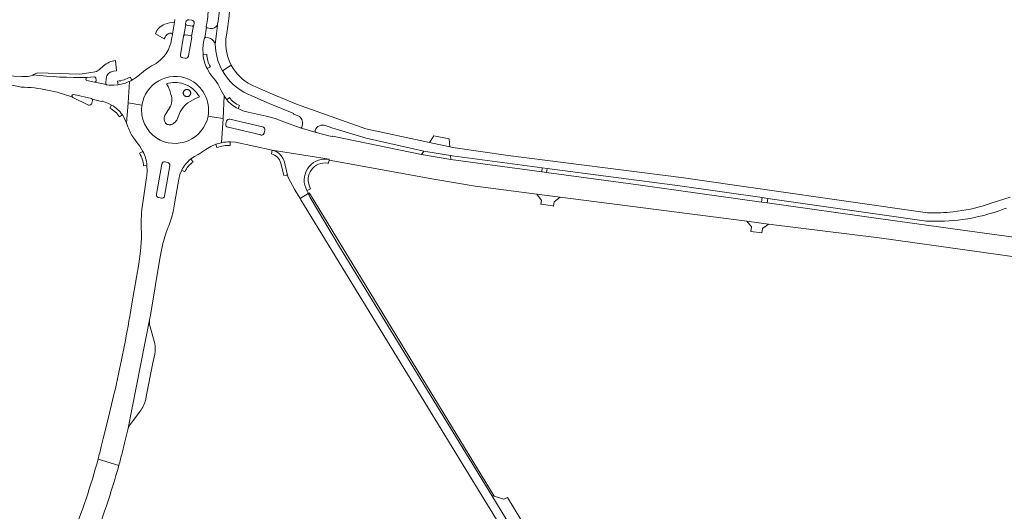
# Model space of a CAD drawing. Header units: metres. Extents: x 166325 to 190320, y 381923 to 404576.
# Tile 946 of 1056: x 181872 to 182225, y 383889 to 384066. Entities that reach past the tile are written whole.
import ezdxf

# ---------------------------------------------------------------- set-up
doc = ezdxf.new("R2010")
doc.units = ezdxf.units.M
for name, color, linetype, lineweight in [('B-WE-VH-VERHARDING_ASFALT-GV', 8, 'Continuous', 18), ('B-WE-VH-VERHARDING_BETON-GV', 8, 'Continuous', 18), ('B-WE-VH-VERHARDING_BETONSTRAATSTEEN-GV', 8, 'Continuous', 18), ('B-WE-VH-VERHARDING_GESLOTEN-GV', 8, 'Continuous', 18), ('B-WE-VH-VERHARDING_HALFVERHARDING-GV', 8, 'Continuous', 18)]:
    doc.layers.add(name, color=color, linetype=linetype, lineweight=lineweight)

msp = doc.modelspace()

# ---------------------------------------------------------------- linework, layer by layer
at = {"layer": 'B-WE-VH-VERHARDING_ASFALT-GV'}
for points in [[(181946.513, 384063.476, 0.0389755), (181947.46, 384078.229)], [(181946.513, 384063.476, 0.0389755), (181947.46, 384078.229)], [(181938.993, 384064.359, 0.0264716), (181939.646, 384070.897)], [(181938.993, 384064.359, 0.0264716), (181939.646, 384070.897)], [(181943.739, 384072.158, -0.0263027), (181942.856, 384064.213)], [(181943.739, 384072.158, -0.0263027), (181942.856, 384064.213)], [(181931.416, 384064.071, -0.1477371), (181931.376, 384064.368)], [(181931.416, 384064.071, -0.1477371), (181931.376, 384064.368)], [(181931.48, 384064.956, -0.3692098), (181932.499, 384065.7)], [(181931.48, 384064.956, -0.3692098), (181932.499, 384065.7)], [(181933.614, 384065.56, -0.412306), (181934.458, 384064.454)], [(181933.614, 384065.56, -0.412306), (181934.458, 384064.454)], [(181934.365, 384063.852, -0.1683761), (181934.176, 384063.584)], [(181934.365, 384063.852, -0.1683761), (181934.176, 384063.584)], [(181938.863, 384063.105, -0.1389716), (181938.821, 384063.393)], [(181938.863, 384063.105, -0.1389716), (181938.821, 384063.393)], [(181926.647, 384060.601, -0.1167814), (181926.668, 384060.353)], [(181926.647, 384060.601, -0.1167814), (181926.668, 384060.353)], [(181930.643, 384059.944, -0.1265916), (181930.762, 384060.157)], [(181930.643, 384059.944, -0.1265916), (181930.762, 384060.157)], [(181933.519, 384059.813, -0.1797161), (181933.584, 384059.452)], [(181933.519, 384059.813, -0.1797161), (181933.584, 384059.452)], [(181938.048, 384058.922, -0.1922907), (181938.267, 384059.263)], [(181938.048, 384058.922, -0.1922907), (181938.267, 384059.263)], [(181947.785, 384049.419, -0.1469918), (181945.863, 384058.944)], [(181947.785, 384049.419, -0.1469918), (181945.863, 384058.944)], [(181925.374, 384055.394, -0.1003456), (181922.311, 384051.241)], [(181925.374, 384055.394, -0.1003456), (181922.311, 384051.241)], [(181942.032, 384057.001, 0.1276543), (181944.612, 384047.382)], [(181942.032, 384057.001, 0.1276543), (181944.612, 384047.382)], [(181930.361, 384052.035, -0.409385), (181929.533, 384053.188)], [(181930.361, 384052.035, -0.409385), (181929.533, 384053.188)], [(181932.379, 384052.711, -0.3865728), (181931.289, 384051.9)], [(181932.379, 384052.711, -0.3865728), (181931.289, 384051.9)], [(181939.08, 384048.285, -0.0872525), (181937.64, 384053.234)], [(181939.08, 384048.285, -0.0872525), (181937.64, 384053.234)], [(181954.996, 384042.348, -0.1532002), (181947.785, 384049.419)], [(181954.996, 384042.348, -0.1532002), (181947.785, 384049.419)], [(181895.997, 384044.968, -0.0272068), (181876.626, 384045.943)], [(181895.997, 384044.968, -0.0272068), (181876.626, 384045.943)], [(181895.999, 384043.918, -0.8019056), (181895.997, 384044.968)], [(181895.999, 384043.918, -0.8019056), (181895.997, 384044.968)], [(181915.741, 384035.106, -0.4880673), (181932.405, 384044.473)], [(181915.741, 384035.106, -0.4880673), (181932.405, 384044.473)], [(181944.612, 384047.382, 0.1588905), (181953.686, 384039.098)], [(181944.612, 384047.382, 0.1588905), (181953.686, 384039.098)], [(181872.431, 384041.612, -0.0856752), (181890.933, 384037.863)], [(181872.431, 384041.612, -0.0856752), (181890.933, 384037.863)], [(181898.961, 384043.363, -0.1273221), (181898.678, 384043.343)], [(181898.961, 384043.363, -0.1273221), (181898.678, 384043.343)], [(181903.219, 384042.358, -0.1596444), (181902.937, 384042.483)], [(181903.219, 384042.358, -0.1596444), (181902.937, 384042.483)], [(181911.309, 384043.649, -0.0753188), (181907.154, 384042.412)], [(181911.309, 384043.649, -0.0753188), (181907.154, 384042.412)], [(181912.104, 384044.054, -0.0135293), (181911.309, 384043.649)], [(181912.104, 384044.054, -0.0135293), (181911.309, 384043.649)], [(181932.405, 384044.473, -0.3394254), (181939.455, 384031.205)], [(181932.405, 384044.473, -0.3394254), (181939.455, 384031.205)], [(181890.933, 384037.863, -0.9004786), (181891.214, 384038.888)], [(181890.933, 384037.863, -0.9004786), (181891.214, 384038.888)], [(181897.579, 384037.469, -0.2020745), (181897.92, 384037.216)], [(181897.579, 384037.469, -0.2020745), (181897.92, 384037.216)], [(181901.267, 384036.414, -0.2226714), (181901.738, 384036.485)], [(181901.267, 384036.414, -0.2226714), (181901.738, 384036.485)], [(181904.849, 384035.155, -0.1058625), (181908.699, 384031.628)], [(181904.849, 384035.155, -0.1058625), (181908.699, 384031.628)], [(181921.015, 384023.261, -0.2922608), (181915.741, 384035.106)], [(181921.015, 384023.261, -0.2922608), (181915.741, 384035.106)], [(181950.194, 384033.851, -0.0999137), (181946.156, 384037.028)], [(181950.194, 384033.851, -0.0999137), (181946.156, 384037.028)], [(181939.455, 384031.205, -0.5287355), (181921.015, 384023.261)], [(181939.455, 384031.205, -0.5287355), (181921.015, 384023.261)], [(181971.805, 384031.305, -0.3386951), (181973.282, 384028.014)], [(181971.805, 384031.305, -0.3386951), (181973.282, 384028.014)], [(181910.691, 384027.361, 0.0694938), (181912.783, 384023.241)], [(181910.691, 384027.361, 0.0694938), (181912.783, 384023.241)], [(181946.553, 384027.191, -0.3840892), (181945.855, 384028.286)], [(181946.553, 384027.191, -0.3840892), (181945.855, 384028.286)], [(181946.094, 384029.356, -0.4149618), (181947.307, 384030.108)], [(181946.094, 384029.356, -0.4149618), (181947.307, 384030.108)], [(181959.016, 384027.336, -0.3906076), (181959.779, 384026.12)], [(181959.016, 384027.336, -0.3906076), (181959.779, 384026.12)], [(181973.068, 384027.262, -0.3929974), (181972.479, 384026.952)], [(181973.068, 384027.262, -0.3929974), (181972.479, 384026.952)], [(181977.896, 384026.048, -0.4338517), (181981.588, 384027.754)], [(181977.896, 384026.048, -0.4338517), (181981.588, 384027.754)], [(181959.52, 384025.072, -0.3953428), (181958.377, 384024.386)], [(181959.52, 384025.072, -0.3953428), (181958.377, 384024.386)], [(181978.216, 384025.283, -0.3866864), (181977.845, 384025.89)], [(181978.216, 384025.283, -0.3866864), (181977.845, 384025.89)], [(181942.265, 384021.066, -0.0341711), (181944.261, 384021.63)], [(181942.265, 384021.066, -0.0341711), (181944.261, 384021.63)], [(181944.261, 384021.63, -0.0510483), (181947.355, 384021.954)], [(181944.261, 384021.63, -0.0510483), (181947.355, 384021.954)], [(181916.084, 384018.505, -0.0854751), (181917.54, 384013.566)], [(181916.084, 384018.505, -0.0854751), (181917.54, 384013.566)], [(181962.421, 384018.98, -0.2629278), (181966.722, 384015.119)], [(181962.421, 384018.98, -0.2629278), (181966.722, 384015.119)], [(181922.857, 384013.961, -0.4262715), (181924.019, 384014.734)], [(181922.857, 384013.961, -0.4262715), (181924.019, 384014.734)], [(181924.891, 384014.538, -0.4013958), (181925.697, 384013.363)], [(181924.891, 384014.538, -0.4013958), (181925.697, 384013.363)], [(181929.988, 384011.761, -0.1091287), (181933.217, 384015.781)], [(181929.988, 384011.761, -0.1091287), (181933.217, 384015.781)], [(181974.921, 384004.439, -0.6073521), (181982.112, 384015.755)], [(181974.921, 384004.439, -0.6073521), (181982.112, 384015.755)], [(181921.639, 384001.938, -0.35918), (181920.949, 384002.974)], [(181921.639, 384001.938, -0.35918), (181920.949, 384002.974)], [(181923.864, 384002.478, -0.4152167), (181922.691, 384001.681)], [(181923.864, 384002.478, -0.4152167), (181922.691, 384001.681)], [(181915.662, 383997.619, 0.0170836), (181915.484, 383992.817)], [(181915.662, 383997.619, 0.0170836), (181915.484, 383992.817)], [(181925.369, 383991.753, 0.0382149), (181927.057, 383997.566)], [(181925.369, 383991.753, 0.0382149), (181927.057, 383997.566)], [(182206.67, 383996.796, -0.0354146), (182197.554, 383996.491)], [(182206.67, 383996.796, -0.0354146), (182197.554, 383996.491)], [(182210.095, 383994.074, 0.0561245), (182225.065, 383997.874)], [(182210.095, 383994.074, 0.0561245), (182225.065, 383997.874)], [(182225.065, 383997.874, 0.0025484), (182225.88, 383998.188)], [(182225.065, 383997.874, 0.0025484), (182225.88, 383998.188)], [(182197.13, 383993.521, 0.0471103), (182210.095, 383994.074)], [(182197.13, 383993.521, 0.0471103), (182210.095, 383994.074)], [(181922.703, 383983.038, -0.0369461), (181924.446, 383989.349)], [(181922.703, 383983.038, -0.0369461), (181924.446, 383989.349)], [(181911.359, 383959.286, -0.0129243), (181905.803, 383931.738)], [(181911.359, 383959.286, -0.0129243), (181905.803, 383931.738)], [(181920.296, 383945.741, 0.0846486), (181920.353, 383949.533)], [(181915.066, 383925.269, 0.1007647), (181917.082, 383929.496)], [(181910.65, 383918.602, -0.0720622), (181911.46, 383920.493)], [(181901.153, 383912.588, -0.0046776), (181899.98, 383908.07)], [(181901.153, 383912.588, -0.0046776), (181899.98, 383908.07)], [(181899.98, 383908.07, -0.0303186), (181890.536, 383879.961)], [(181907.446, 383905.842, 0.0045203), (181908.618, 383910.249)], [(181907.446, 383905.842, 0.0045203), (181908.618, 383910.249)], [(181897.618, 383876.977, 0.0296505), (181907.446, 383905.842)]]:
    msp.add_lwpolyline(points, format="xyb", dxfattribs=at)
at = {"layer": 'B-WE-VH-VERHARDING_ASFALT-GV', "flags": 128}
for points in [[(181927.406, 384064.879), (181926.647, 384060.601)], [(181927.406, 384064.879), (181926.647, 384060.601)], [(181927.574, 384065.842), (181927.406, 384064.879)], [(181927.574, 384065.842), (181927.406, 384064.879)], [(181930.762, 384060.157), (181931.416, 384064.071)], [(181930.762, 384060.157), (181931.416, 384064.071)], [(181931.376, 384064.368), (181931.46, 384064.843)], [(181931.376, 384064.368), (181931.46, 384064.843)], [(181931.46, 384064.843), (181931.48, 384064.956)], [(181931.46, 384064.843), (181931.48, 384064.956)], [(181932.499, 384065.7), (181932.593, 384065.688), (181933.591, 384065.563)], [(181932.499, 384065.7), (181932.593, 384065.688), (181933.591, 384065.563)], [(181934.176, 384063.584), (181933.519, 384059.813)], [(181934.176, 384063.584), (181933.519, 384059.813)], [(181933.591, 384065.563), (181933.614, 384065.56)], [(181933.591, 384065.563), (181933.614, 384065.56)], [(181934.383, 384063.971), (181934.365, 384063.852)], [(181934.383, 384063.971), (181934.365, 384063.852)], [(181934.458, 384064.454), (181934.383, 384063.971)], [(181934.458, 384064.454), (181934.383, 384063.971)], [(181938.267, 384059.263), (181938.863, 384063.105)], [(181938.267, 384059.263), (181938.863, 384063.105)], [(181938.821, 384063.393), (181938.993, 384064.359)], [(181938.821, 384063.393), (181938.993, 384064.359)], [(181942.856, 384064.213), (181942.772, 384063.861), (181942.434, 384060.725), (181942.032, 384057.001)], [(181942.856, 384064.213), (181942.772, 384063.861), (181942.434, 384060.725), (181942.032, 384057.001)], [(181946.052, 384060.264), (181946.513, 384063.476)], [(181946.052, 384060.264), (181946.513, 384063.476)], [(181926.663, 384060.325), (181926.491, 384059.35), (181926.091, 384057.327), (181925.374, 384055.394)], [(181926.663, 384060.325), (181926.491, 384059.35), (181926.091, 384057.327), (181925.374, 384055.394)], [(181926.668, 384060.353), (181926.663, 384060.325)], [(181926.668, 384060.353), (181926.663, 384060.325)], [(181929.533, 384053.188), (181930.627, 384059.849)], [(181929.533, 384053.188), (181930.627, 384059.849)], [(181930.627, 384059.849), (181930.643, 384059.944)], [(181930.627, 384059.849), (181930.643, 384059.944)], [(181933.584, 384059.452), (181933.583, 384059.448), (181932.385, 384052.746)], [(181933.584, 384059.452), (181933.583, 384059.448), (181932.385, 384052.746)], [(181937.64, 384053.234), (181937.566, 384055.467), (181937.828, 384057.685), (181938.048, 384058.922)], [(181937.64, 384053.234), (181937.566, 384055.467), (181937.828, 384057.685), (181938.048, 384058.922)], [(181945.863, 384058.944), (181946.052, 384060.264)], [(181945.863, 384058.944), (181946.052, 384060.264)], [(181931.196, 384051.914), (181930.361, 384052.035)], [(181931.196, 384051.914), (181930.361, 384052.035)], [(181931.289, 384051.9), (181931.196, 384051.914)], [(181931.289, 384051.9), (181931.196, 384051.914)], [(181932.385, 384052.746), (181932.379, 384052.711)], [(181932.385, 384052.746), (181932.379, 384052.711)], [(181922.311, 384051.241), (181920.833, 384050.09), (181919.205, 384049.164), (181918.649, 384048.869), (181917.01, 384047.816), (181915.513, 384046.57), (181914.98, 384046.123)], [(181922.311, 384051.241), (181920.833, 384050.09), (181919.205, 384049.164), (181918.649, 384048.869), (181917.01, 384047.816), (181915.513, 384046.57), (181914.98, 384046.123)], [(181943.92, 384040.837), (181942.91, 384042.717), (181941.698, 384044.474), (181941.429, 384044.84), (181940.133, 384046.48), (181939.08, 384048.285)], [(181943.92, 384040.837), (181942.91, 384042.717), (181941.698, 384044.474), (181941.429, 384044.84), (181940.133, 384046.48), (181939.08, 384048.285)], [(181947.785, 384049.419), (181944.612, 384047.382)], [(181944.612, 384047.382), (181947.785, 384049.419)], [(181947.785, 384049.419), (181944.612, 384047.382)], [(181944.612, 384047.382), (181947.785, 384049.419)], [(181876.626, 384045.943), (181876.679, 384045.774), (181874.667, 384045.42), (181872.69, 384045.429), (181866.879, 384045.578), (181866.724, 384042.304), (181867.032, 384042.295), (181869.745, 384042.15), (181872.431, 384041.612)], [(181876.626, 384045.943), (181876.679, 384045.774), (181874.667, 384045.42), (181872.69, 384045.429), (181866.879, 384045.578), (181866.724, 384042.304), (181867.032, 384042.295), (181869.745, 384042.15), (181872.431, 384041.612)], [(181914.98, 384046.123), (181913.605, 384045), (181912.104, 384044.054)], [(181914.98, 384046.123), (181913.605, 384045), (181912.104, 384044.054)], [(181898.659, 384043.347), (181895.999, 384043.918)], [(181898.659, 384043.347), (181895.999, 384043.918)], [(181898.678, 384043.343), (181898.659, 384043.347)], [(181898.678, 384043.343), (181898.659, 384043.347)], [(181902.937, 384042.483), (181898.961, 384043.363)], [(181902.937, 384042.483), (181898.961, 384043.363)], [(181903.278, 384042.355), (181903.219, 384042.358)], [(181903.278, 384042.355), (181903.219, 384042.358)], [(181907.154, 384042.412), (181905.59, 384042.278), (181904.021, 384042.316), (181903.278, 384042.355)], [(181907.154, 384042.412), (181905.59, 384042.278), (181904.021, 384042.316), (181903.278, 384042.355)], [(181911.309, 384043.649), (181910.756, 384035.926), (181915.741, 384035.106)], [(181910.756, 384035.926), (181911.309, 384043.649)], [(181911.309, 384043.649), (181910.756, 384035.926), (181915.741, 384035.106)], [(181910.756, 384035.926), (181911.309, 384043.649)], [(181957.072, 384041.459), (181954.996, 384042.348)], [(181957.072, 384041.459), (181954.996, 384042.348)], [(182197.554, 383996.491), (182109.132, 384009.103), (182047.13, 384017.056), (182027.305, 384019.891), (182026.211, 384020.124), (182018.844, 384021.696), (181996.092, 384026.55), (181971.222, 384035.472), (181962.602, 384039.09), (181957.072, 384041.459)], [(182197.554, 383996.491), (182109.132, 384009.103), (182047.13, 384017.056), (182027.305, 384019.891), (182026.211, 384020.124), (182018.844, 384021.696), (181996.092, 384026.55), (181971.222, 384035.472), (181962.602, 384039.09), (181957.072, 384041.459)], [(181891.214, 384038.888), (181891.271, 384038.875)], [(181891.214, 384038.888), (181891.271, 384038.875)], [(181891.271, 384038.875), (181897.579, 384037.469)], [(181891.271, 384038.875), (181897.579, 384037.469)], [(181939.455, 384031.205), (181941.654, 384030.843), (181944.836, 384030.32), (181945.228, 384038.391), (181945.063, 384038.633), (181944.168, 384040.357), (181943.92, 384040.837)], [(181939.455, 384031.205), (181941.654, 384030.843), (181944.836, 384030.32), (181945.228, 384038.391), (181945.063, 384038.633), (181944.168, 384040.357), (181943.92, 384040.837)], [(181946.156, 384037.028), (181945.228, 384038.391), (181944.836, 384030.32), (181944.261, 384021.63)], [(181946.156, 384037.028), (181945.228, 384038.391), (181944.836, 384030.32), (181944.261, 384021.63)], [(181953.686, 384039.098), (181954.111, 384038.912)], [(181953.686, 384039.098), (181954.111, 384038.912)], [(181954.111, 384038.912), (181961.379, 384035.726), (181970.208, 384032.123), (181970.134, 384031.902), (181971.805, 384031.305)], [(181954.111, 384038.912), (181961.379, 384035.726), (181970.208, 384032.123), (181970.134, 384031.902), (181971.805, 384031.305)], [(181897.92, 384037.216), (181901.267, 384036.414)], [(181897.92, 384037.216), (181901.267, 384036.414)], [(181901.738, 384036.485), (181902.15, 384036.334), (181903.535, 384035.825), (181904.849, 384035.155)], [(181901.738, 384036.485), (181902.15, 384036.334), (181903.535, 384035.825), (181904.849, 384035.155)], [(181908.699, 384031.628), (181909.735, 384029.884), (181910.231, 384028.616), (181910.756, 384035.926)], [(181908.699, 384031.628), (181909.735, 384029.884), (181910.231, 384028.616), (181910.756, 384035.926)], [(181915.741, 384035.106), (181910.756, 384035.926), (181910.231, 384028.616)], [(181915.741, 384035.106), (181910.756, 384035.926), (181910.231, 384028.616)], [(181941.654, 384030.843), (181939.455, 384031.205)], [(181941.654, 384030.843), (181939.455, 384031.205)], [(181944.261, 384021.63), (181944.836, 384030.32), (181941.654, 384030.843)], [(181944.261, 384021.63), (181944.836, 384030.32), (181941.654, 384030.843)], [(182285.463, 383979.928), (182210.078, 383990.281), (182180.81, 383994.301), (182140.011, 384000.044), (182137.95, 384000.334), (182093.708, 384006.561), (182060.905, 384010.954), (182059.186, 384011.185), (182026.525, 384015.559), (182016.03, 384017.384), (181984.108, 384024.024), (181983.983, 384023.853), (181982.81, 384024.124), (181978.216, 384025.283), (181972.479, 384026.952), (181972.462, 384026.957), (181972.429, 384026.969), (181966.653, 384029.121), (181963.494, 384030.283), (181960.243, 384031.153), (181953.818, 384032.644), (181951.961, 384033.113), (181950.194, 384033.851)], [(182285.463, 383979.928), (182210.078, 383990.281), (182180.81, 383994.301), (182140.011, 384000.044), (182137.95, 384000.334), (182093.708, 384006.561), (182060.905, 384010.954), (182059.186, 384011.185), (182026.525, 384015.559), (182016.03, 384017.384), (181984.108, 384024.024), (181983.983, 384023.853), (181982.81, 384024.124), (181978.216, 384025.283), (181972.479, 384026.952), (181972.462, 384026.957), (181972.429, 384026.969), (181966.653, 384029.121), (181963.494, 384030.283), (181960.243, 384031.153), (181953.818, 384032.644), (181951.961, 384033.113), (181950.194, 384033.851)], [(181910.231, 384028.616), (181910.474, 384027.996), (181910.691, 384027.361)], [(181910.231, 384028.616), (181910.474, 384027.996), (181910.691, 384027.361)], [(181945.855, 384028.286), (181945.878, 384028.389), (181946.094, 384029.356)], [(181945.855, 384028.286), (181945.878, 384028.389), (181946.094, 384029.356)], [(181958.377, 384024.386), (181958.335, 384024.396), (181946.624, 384027.174), (181946.553, 384027.191)], [(181958.377, 384024.386), (181958.335, 384024.396), (181946.624, 384027.174), (181946.553, 384027.191)], [(181947.307, 384030.108), (181947.312, 384030.107), (181959.016, 384027.336)], [(181947.307, 384030.108), (181947.312, 384030.107), (181959.016, 384027.336)], [(181973.282, 384028.014), (181973.068, 384027.262)], [(181973.282, 384028.014), (181973.068, 384027.262)], [(181981.588, 384027.754), (181983.817, 384026.914), (181996.107, 384023.268), (182016.86, 384018.568), (182026.402, 384016.985), (182026.985, 384016.888), (182059.338, 384012.63), (182061.057, 384012.404), (182108.708, 384006.133), (182138.189, 384001.928), (182140.25, 384001.634)], [(181981.588, 384027.754), (181983.817, 384026.914), (181996.107, 384023.268), (182016.86, 384018.568), (182026.402, 384016.985), (182026.985, 384016.888), (182059.338, 384012.63), (182061.057, 384012.404), (182108.708, 384006.133), (182138.189, 384001.928), (182140.25, 384001.634)], [(181959.779, 384026.12), (181959.538, 384025.143), (181959.52, 384025.072)], [(181959.779, 384026.12), (181959.538, 384025.143), (181959.52, 384025.072)], [(181972.479, 384026.952), (181978.216, 384025.283)], [(181972.479, 384026.952), (181978.216, 384025.283)], [(181977.845, 384025.89), (181977.896, 384026.048)], [(181977.845, 384025.89), (181977.896, 384026.048)], [(181912.783, 384023.241), (181913.359, 384022.463), (181913.699, 384022.004), (181915.015, 384020.338), (181916.084, 384018.505)], [(181912.783, 384023.241), (181913.359, 384022.463), (181913.699, 384022.004), (181915.015, 384020.338), (181916.084, 384018.505)], [(181937.097, 384018.12), (181937.269, 384018.224), (181938.635, 384019.182), (181940.386, 384020.247), (181942.265, 384021.066)], [(181937.097, 384018.12), (181937.269, 384018.224), (181938.635, 384019.182), (181940.386, 384020.247), (181942.265, 384021.066)], [(181947.355, 384021.954), (181949.332, 384021.829), (181962.421, 384018.98), (181982.914, 384015.684), (181982.869, 384015.354), (182020.385, 384008.507), (182035.202, 384006.038), (182037.111, 384005.829), (182057.349, 384003.176), (182065.705, 384002.139), (182132.685, 383993.493), (182140.486, 383992.369), (182180.132, 383987.514), (182210.046, 383983.309), (182252.677, 383977.316)], [(181947.355, 384021.954), (181949.332, 384021.829), (181962.421, 384018.98), (181982.914, 384015.684), (181982.869, 384015.354), (182020.385, 384008.507), (182035.202, 384006.038), (182037.111, 384005.829), (182057.349, 384003.176), (182065.705, 384002.139), (182132.685, 383993.493), (182140.486, 383992.369), (182180.132, 383987.514), (182210.046, 383983.309), (182252.677, 383977.316)], [(181933.217, 384015.781), (181934.527, 384016.696), (181935.947, 384017.427), (181937.097, 384018.12)], [(181933.217, 384015.781), (181934.527, 384016.696), (181935.947, 384017.427), (181937.097, 384018.12)], [(181982.112, 384015.755), (181982.914, 384015.684), (181962.421, 384018.98)], [(181982.112, 384015.755), (181982.914, 384015.684), (181962.421, 384018.98)], [(181917.54, 384013.566), (181917.63, 384011.246), (181917.363, 384008.94), (181917.273, 384008.341)], [(181917.54, 384013.566), (181917.63, 384011.246), (181917.363, 384008.94), (181917.273, 384008.341)], [(181920.973, 384003.109), (181922.855, 384013.949)], [(181920.973, 384003.109), (181922.855, 384013.949)], [(181922.855, 384013.949), (181922.857, 384013.961)], [(181922.855, 384013.949), (181922.857, 384013.961)], [(181925.697, 384013.363), (181923.864, 384002.478)], [(181925.697, 384013.363), (181923.864, 384002.478)], [(181924.019, 384014.734), (181924.891, 384014.538)], [(181924.019, 384014.734), (181924.891, 384014.538)], [(181966.722, 384015.119), (181967.942, 384010.009), (181968.151, 384009.134), (181970.569, 384004.739), (181972.492, 384001.555), (181975.411, 384003.375), (181975.359, 384003.487), (181974.921, 384004.439)], [(181966.722, 384015.119), (181967.942, 384010.009), (181968.151, 384009.134), (181970.569, 384004.739), (181972.492, 384001.555), (181975.411, 384003.375), (181975.359, 384003.487), (181974.921, 384004.439)], [(181927.057, 383997.566), (181927.54, 384000.389), (181928.933, 384008.528), (181929.344, 384010.183), (181929.988, 384011.761)], [(181927.057, 383997.566), (181927.54, 384000.389), (181928.933, 384008.528), (181929.344, 384010.183), (181929.988, 384011.761)], [(181917.273, 384008.341), (181915.662, 383997.619)], [(181917.273, 384008.341), (181915.662, 383997.619)], [(181920.949, 384002.974), (181920.973, 384003.109)], [(181920.949, 384002.974), (181920.973, 384003.109)], [(182052.036, 383877.315), (182041.189, 383895.058), (181986.65, 383984.272), (181976.125, 384002.005), (181975.707, 384002.742), (181975.411, 384003.375), (181972.492, 384001.555), (181972.735, 384001.152), (181983.855, 383982.899), (182031.968, 383904.31), (182080.081, 383825.72)], [(182052.036, 383877.315), (182041.189, 383895.058), (181986.65, 383984.272), (181976.125, 384002.005), (181975.707, 384002.742), (181975.411, 384003.375), (181972.492, 384001.555), (181972.735, 384001.152), (181983.855, 383982.899), (182031.968, 383904.31), (182080.081, 383825.72)], [(181921.744, 384001.912), (181921.639, 384001.938)], [(181921.744, 384001.912), (181921.639, 384001.938)], [(181922.691, 384001.681), (181921.744, 384001.912)], [(181922.691, 384001.681), (181921.744, 384001.912)], [(182140.25, 384001.634), (182197.13, 383993.521)], [(182140.25, 384001.634), (182197.13, 383993.521)], [(182227.156, 384002.134), (182220.685, 384000.053), (182217.069, 383998.806), (182212.922, 383997.795), (182206.67, 383996.796)], [(182227.156, 384002.134), (182220.685, 384000.053), (182217.069, 383998.806), (182212.922, 383997.795), (182206.67, 383996.796)], [(181915.484, 383992.817), (181915.535, 383987.379), (181915.242, 383982.751), (181914.579, 383978.162), (181912.127, 383963.787)], [(181915.484, 383992.817), (181915.535, 383987.379), (181915.242, 383982.751), (181914.579, 383978.162), (181912.127, 383963.787)], [(181925.184, 383991.271), (181925.369, 383991.753)], [(181925.184, 383991.271), (181925.369, 383991.753)], [(181924.446, 383989.349), (181925.184, 383991.271)], [(181924.446, 383989.349), (181925.184, 383991.271)], [(181908.618, 383910.249), (181909.516, 383913.857), (181910.468, 383917.683), (181910.65, 383918.602), (181918.449, 383958.079), (181918.779, 383959.749), (181921.863, 383978.686), (181922.623, 383982.621)], [(181908.618, 383910.249), (181909.516, 383913.857), (181910.468, 383917.683), (181910.65, 383918.602), (181918.449, 383958.079), (181918.779, 383959.749), (181921.863, 383978.686), (181922.623, 383982.621)], [(181922.623, 383982.621), (181922.703, 383983.038)], [(181922.623, 383982.621), (181922.703, 383983.038)], [(181912.127, 383963.787), (181911.359, 383959.286)], [(181912.127, 383963.787), (181911.359, 383959.286)], [(181918.449, 383958.079), (181910.65, 383918.602)], [(181920.353, 383949.533), (181919.649, 383952.064), (181918.911, 383954.716), (181918.493, 383956.372), (181918.449, 383958.079)], [(181917.082, 383929.496), (181917.301, 383930.605), (181919.68, 383942.627), (181920.296, 383945.741)], [(181905.803, 383931.738), (181903.211, 383921.064), (181901.867, 383915.528), (181901.153, 383912.588)], [(181905.803, 383931.738), (181903.211, 383921.064), (181901.867, 383915.528), (181901.153, 383912.588)], [(181911.46, 383920.493), (181912.294, 383921.597), (181915.062, 383925.264), (181915.066, 383925.269)], [(181907.446, 383905.842), (181899.98, 383908.07)], [(181899.98, 383908.07), (181907.446, 383905.842)], [(181899.98, 383908.07), (181907.446, 383905.842)]]:
    msp.add_lwpolyline(points, dxfattribs=at)
msp.add_lwpolyline([(182051.594, 383886.391), (182046.899, 383894.293), (182045.577, 383893.695), (182042.074, 383894.783), (182041.903, 383894.836), (182041.189, 383895.058), (182052.036, 383877.315), (182051.9, 383878.411), (182051.861, 383878.725), (182050.967, 383885.942)], close=True, dxfattribs=at)
at = {"layer": 'B-WE-VH-VERHARDING_BETON-GV', "flags": 128}
for points in [[(181930.643, 384059.944), (181930.627, 384059.849), (181929.533, 384053.188)], [(181930.643, 384059.944), (181930.627, 384059.849), (181929.533, 384053.188)], [(181933.111, 384060.086), (181931.209, 384060.314), (181931.183, 384060.317)], [(181933.111, 384060.086), (181931.209, 384060.314), (181931.183, 384060.317)], [(181932.379, 384052.711), (181932.385, 384052.746), (181933.583, 384059.448), (181933.584, 384059.452)], [(181932.379, 384052.711), (181932.385, 384052.746), (181933.583, 384059.448), (181933.584, 384059.452)], [(181930.361, 384052.035), (181931.196, 384051.914), (181931.289, 384051.9)], [(181930.361, 384052.035), (181931.196, 384051.914), (181931.289, 384051.9)], [(181938.948, 384053.349), (181937.64, 384053.234)], [(181938.948, 384053.349), (181937.64, 384053.234)], [(181939.08, 384048.285), (181940.287, 384048.905)], [(181939.08, 384048.285), (181940.287, 384048.905)], [(181898.578, 384045.301), (181898.572, 384045.3), (181895.997, 384044.968)], [(181898.578, 384045.301), (181898.572, 384045.3), (181895.997, 384044.968)], [(181899.316, 384043.855), (181899.291, 384044.029), (181899.174, 384044.828), (181899.168, 384044.868)], [(181899.316, 384043.855), (181899.291, 384044.029), (181899.174, 384044.828), (181899.168, 384044.868)], [(181912.104, 384044.054), (181911.48, 384045.151)], [(181912.104, 384044.054), (181911.48, 384045.151)], [(181895.999, 384043.918), (181898.659, 384043.347), (181898.678, 384043.343)], [(181895.999, 384043.918), (181898.659, 384043.347), (181898.678, 384043.343)], [(181906.989, 384043.706), (181907.154, 384042.412)], [(181906.989, 384043.706), (181907.154, 384042.412)], [(181890.933, 384037.863), (181896.565, 384035.088)], [(181890.933, 384037.863), (181896.565, 384035.088)], [(181897.579, 384037.469), (181891.271, 384038.875), (181891.214, 384038.888)], [(181897.579, 384037.469), (181891.271, 384038.875), (181891.214, 384038.888)], [(181947.078, 384037.812), (181946.156, 384037.028)], [(181947.078, 384037.812), (181946.156, 384037.028)], [(181897.768, 384035.801), (181897.781, 384035.864), (181897.982, 384036.824), (181897.986, 384036.841)], [(181897.768, 384035.801), (181897.781, 384035.864), (181897.982, 384036.824), (181897.986, 384036.841)], [(181904.849, 384035.155), (181904.191, 384034.016)], [(181904.849, 384035.155), (181904.191, 384034.016)], [(181950.194, 384033.851), (181950.754, 384034.984)], [(181950.194, 384033.851), (181950.754, 384034.984)], [(181907.727, 384030.958), (181908.699, 384031.628)], [(181907.727, 384030.958), (181908.699, 384031.628)], [(181946.094, 384029.356), (181945.878, 384028.389), (181945.855, 384028.286)], [(181946.094, 384029.356), (181945.878, 384028.389), (181945.855, 384028.286)], [(181946.553, 384027.191), (181946.624, 384027.174), (181958.335, 384024.396), (181958.377, 384024.386)], [(181946.553, 384027.191), (181946.624, 384027.174), (181958.335, 384024.396), (181958.377, 384024.386)], [(181959.016, 384027.336), (181947.312, 384030.107), (181947.307, 384030.108)], [(181959.016, 384027.336), (181947.312, 384030.107), (181947.307, 384030.108)], [(181959.52, 384025.072), (181959.538, 384025.143), (181959.779, 384026.12)], [(181959.52, 384025.072), (181959.538, 384025.143), (181959.779, 384026.12)], [(181942.265, 384021.066), (181942.647, 384019.869)], [(181942.265, 384021.066), (181942.647, 384019.869)], [(181947.408, 384020.669), (181947.355, 384021.954)], [(181947.408, 384020.669), (181947.355, 384021.954)], [(181916.084, 384018.505), (181914.817, 384017.856)], [(181916.084, 384018.505), (181914.817, 384017.856)], [(181962.421, 384018.98), (181962.157, 384017.64)], [(181962.421, 384018.98), (181962.157, 384017.64)], [(181916.282, 384013.377), (181917.54, 384013.566)], [(181916.282, 384013.377), (181917.54, 384013.566)], [(181934.044, 384014.702), (181933.217, 384015.781)], [(181934.044, 384014.702), (181933.217, 384015.781)], [(181965.503, 384014.268), (181966.574, 384009.829), (181967.439, 384009.943), (181967.942, 384010.009)], [(181965.503, 384014.268), (181966.574, 384009.829), (181967.439, 384009.943), (181967.942, 384010.009)], [(181967.942, 384010.009), (181966.722, 384015.119)], [(181967.942, 384010.009), (181966.722, 384015.119)], [(181982.914, 384015.684), (181982.112, 384015.755)], [(181982.914, 384015.684), (181982.112, 384015.755)], [(181982.299, 384014.324), (181982.67, 384014.329), (181982.869, 384015.354)], [(181982.299, 384014.324), (181982.67, 384014.329), (181982.869, 384015.354)], [(181982.869, 384015.354), (181982.914, 384015.684)], [(181982.869, 384015.354), (181982.914, 384015.684)], [(181929.988, 384011.761), (181931.102, 384011.165)], [(181929.988, 384011.761), (181931.102, 384011.165)], [(181974.921, 384004.439), (181975.24, 384004.605)], [(181974.921, 384004.439), (181975.24, 384004.605)], [(181975.24, 384004.605), (181976.187, 384005.1), (181975.96, 384005.626)], [(181975.24, 384004.605), (181976.187, 384005.1), (181975.96, 384005.626)]]:
    msp.add_lwpolyline(points, dxfattribs=at)
at = {"layer": 'B-WE-VH-VERHARDING_BETON-GV'}
for points in [[(181930.762, 384060.157, 0.1265916), (181930.643, 384059.944)], [(181930.762, 384060.157, 0.1265916), (181930.643, 384059.944)], [(181931.183, 384060.317, 0.2367381), (181930.762, 384060.157)], [(181931.183, 384060.317, 0.2367381), (181930.762, 384060.157)], [(181933.519, 384059.813, 0.2333347), (181933.111, 384060.086)], [(181933.519, 384059.813, 0.2333347), (181933.111, 384060.086)], [(181933.584, 384059.452, 0.1797161), (181933.519, 384059.813)], [(181933.584, 384059.452, 0.1797161), (181933.519, 384059.813)], [(181929.533, 384053.188, 0.409385), (181930.361, 384052.035)], [(181929.533, 384053.188, 0.409385), (181930.361, 384052.035)], [(181931.289, 384051.9, 0.3865728), (181932.379, 384052.711)], [(181931.289, 384051.9, 0.3865728), (181932.379, 384052.711)], [(181937.64, 384053.234, 0.0872525), (181939.08, 384048.285)], [(181937.64, 384053.234, 0.0872525), (181939.08, 384048.285)], [(181940.287, 384048.905, -0.127123), (181938.948, 384053.349)], [(181940.287, 384048.905, -0.127123), (181938.948, 384053.349)], [(181895.997, 384044.968, 0.8019056), (181895.999, 384043.918)], [(181895.997, 384044.968, 0.8019056), (181895.999, 384043.918)], [(181899.168, 384044.868, 0.3979284), (181898.578, 384045.301)], [(181899.168, 384044.868, 0.3979284), (181898.578, 384045.301)], [(181911.48, 384045.151, -0.1067149), (181906.989, 384043.706)], [(181911.48, 384045.151, -0.1067149), (181906.989, 384043.706)], [(181898.678, 384043.343, 0.1273221), (181898.961, 384043.363)], [(181898.678, 384043.343, 0.1273221), (181898.961, 384043.363)], [(181898.961, 384043.363, 0.3151955), (181899.316, 384043.855)], [(181898.961, 384043.363, 0.3151955), (181899.316, 384043.855)], [(181907.154, 384042.412, 0.0753188), (181911.309, 384043.649)], [(181907.154, 384042.412, 0.0753188), (181911.309, 384043.649)], [(181911.309, 384043.649, 0.0135293), (181912.104, 384044.054)], [(181911.309, 384043.649, 0.0135293), (181912.104, 384044.054)], [(181891.214, 384038.888, 0.9004786), (181890.933, 384037.863)], [(181891.214, 384038.888, 0.9004786), (181890.933, 384037.863)], [(181950.754, 384034.984, -0.1448178), (181947.078, 384037.812)], [(181950.754, 384034.984, -0.1448178), (181947.078, 384037.812)], [(181896.565, 384035.088, 0.4216319), (181897.768, 384035.801)], [(181896.565, 384035.088, 0.4216319), (181897.768, 384035.801)], [(181897.92, 384037.216, 0.2020745), (181897.579, 384037.469)], [(181897.92, 384037.216, 0.2020745), (181897.579, 384037.469)], [(181897.986, 384036.841, 0.1869768), (181897.92, 384037.216)], [(181897.986, 384036.841, 0.1869768), (181897.92, 384037.216)], [(181908.699, 384031.628, 0.1058625), (181904.849, 384035.155)], [(181908.699, 384031.628, 0.1058625), (181904.849, 384035.155)], [(181946.156, 384037.028, 0.0999137), (181950.194, 384033.851)], [(181946.156, 384037.028, 0.0999137), (181950.194, 384033.851)], [(181904.191, 384034.016, -0.1204173), (181907.727, 384030.958)], [(181904.191, 384034.016, -0.1204173), (181907.727, 384030.958)], [(181945.855, 384028.286, 0.3840892), (181946.553, 384027.191)], [(181945.855, 384028.286, 0.3840892), (181946.553, 384027.191)], [(181947.307, 384030.108, 0.4149618), (181946.094, 384029.356)], [(181947.307, 384030.108, 0.4149618), (181946.094, 384029.356)], [(181959.779, 384026.12, 0.3906076), (181959.016, 384027.336)], [(181959.779, 384026.12, 0.3906076), (181959.016, 384027.336)], [(181958.377, 384024.386, 0.3953428), (181959.52, 384025.072)], [(181958.377, 384024.386, 0.3953428), (181959.52, 384025.072)], [(181944.261, 384021.63, 0.0341711), (181942.265, 384021.066)], [(181944.261, 384021.63, 0.0341711), (181942.265, 384021.066)], [(181942.647, 384019.869, -0.1049851), (181947.408, 384020.669)], [(181942.647, 384019.869, -0.1049851), (181947.408, 384020.669)], [(181947.355, 384021.954, 0.0510483), (181944.261, 384021.63)], [(181947.355, 384021.954, 0.0510483), (181944.261, 384021.63)], [(181914.817, 384017.856, -0.1292448), (181916.282, 384013.377)], [(181914.817, 384017.856, -0.1292448), (181916.282, 384013.377)], [(181917.54, 384013.566, 0.0854751), (181916.084, 384018.505)], [(181917.54, 384013.566, 0.0854751), (181916.084, 384018.505)], [(181962.157, 384017.64, -0.2786505), (181965.503, 384014.268)], [(181962.157, 384017.64, -0.2786505), (181965.503, 384014.268)], [(181966.722, 384015.119, 0.2629278), (181962.421, 384018.98)], [(181966.722, 384015.119, 0.2629278), (181962.421, 384018.98)], [(181933.217, 384015.781, 0.1091287), (181929.988, 384011.761)], [(181933.217, 384015.781, 0.1091287), (181929.988, 384011.761)], [(181931.102, 384011.165, -0.1353388), (181934.044, 384014.702)], [(181931.102, 384011.165, -0.1353388), (181934.044, 384014.702)], [(181982.112, 384015.755, 0.6073521), (181974.921, 384004.439)], [(181982.112, 384015.755, 0.6073521), (181974.921, 384004.439)], [(181975.96, 384005.626, -0.5958941), (181982.299, 384014.324)], [(181975.96, 384005.626, -0.5958941), (181982.299, 384014.324)]]:
    msp.add_lwpolyline(points, format="xyb", dxfattribs=at)
at = {"layer": 'B-WE-VH-VERHARDING_BETON-GV', "flags": 128}
msp.add_lwpolyline([(182042.074, 383894.783), (181976.134, 384002.97), (181975.756, 384003.59), (181975.411, 384003.375), (181975.707, 384002.742), (181976.125, 384002.005), (181986.65, 383984.272), (182041.189, 383895.058), (182041.903, 383894.836)], close=True, dxfattribs=at)
msp.add_lwpolyline([(182042.074, 383894.783), (181976.134, 384002.97), (181975.756, 384003.59), (181975.411, 384003.375), (181975.707, 384002.742), (181976.125, 384002.005), (181986.65, 383984.272), (182041.189, 383895.058), (182041.903, 383894.836)], close=True, dxfattribs=at)
at = {"layer": 'B-WE-VH-VERHARDING_BETONSTRAATSTEEN-GV'}
for points in [[(181923.98, 384064.134, 0.2475158), (181920.575, 384060.695)], [(181923.98, 384064.134, 0.2475158), (181920.575, 384060.695)], [(181927.406, 384064.879, 0.0650606), (181923.98, 384064.134)], [(181927.406, 384064.879, 0.0650606), (181923.98, 384064.134)], [(181931.376, 384064.368, 0.1477371), (181931.416, 384064.071)], [(181931.376, 384064.368, 0.1477371), (181931.416, 384064.071)], [(181931.416, 384064.071, 0.2558332), (181931.814, 384063.773)], [(181931.416, 384064.071, 0.2558332), (181931.814, 384063.773)], [(181932.499, 384065.7, 0.3692098), (181931.48, 384064.956)], [(181932.499, 384065.7, 0.3692098), (181931.48, 384064.956)], [(181934.458, 384064.454, 0.412306), (181933.614, 384065.56)], [(181934.458, 384064.454, 0.412306), (181933.614, 384065.56)], [(181933.864, 384063.491, 0.170049), (181934.176, 384063.584)], [(181933.864, 384063.491, 0.170049), (181934.176, 384063.584)], [(181934.176, 384063.584, 0.1683761), (181934.365, 384063.852)], [(181934.176, 384063.584, 0.1683761), (181934.365, 384063.852)], [(181939.257, 384062.789, -0.2424229), (181938.863, 384063.105)], [(181939.257, 384062.789, -0.2424229), (181938.863, 384063.105)], [(181942.772, 384063.861, -0.307305), (181940.305, 384062.635)], [(181942.772, 384063.861, -0.307305), (181940.305, 384062.635)], [(181924.282, 384059.933, -0.2436584), (181926.211, 384060.963)], [(181924.282, 384059.933, -0.2436584), (181926.211, 384060.963)], [(181926.211, 384060.963, -0.2806131), (181926.647, 384060.601)], [(181926.211, 384060.963, -0.2806131), (181926.647, 384060.601)], [(181938.267, 384059.263, -0.1894128), (181938.667, 384059.363)], [(181938.267, 384059.263, -0.1894128), (181938.667, 384059.363)], [(181939.639, 384059.217, -0.2228031), (181941.773, 384057.568)], [(181939.639, 384059.217, -0.2228031), (181941.773, 384057.568)], [(181906.219, 384051.183, 0.1321106), (181901.973, 384049.214)], [(181906.219, 384051.183, 0.1321106), (181901.973, 384049.214)], [(181876.626, 384045.943, 0.0272068), (181895.997, 384044.968)], [(181876.626, 384045.943, 0.0272068), (181895.997, 384044.968)], [(181898.578, 384045.301, -0.3979284), (181899.168, 384044.868)], [(181898.578, 384045.301, -0.3979284), (181899.168, 384044.868)], [(181902.86, 384044.733, -0.3271529), (181905.232, 384047.215)], [(181902.86, 384044.733, -0.3271529), (181905.232, 384047.215)], [(181899.316, 384043.855, -0.3151955), (181898.961, 384043.363)], [(181899.316, 384043.855, -0.3151955), (181898.961, 384043.363)], [(181902.937, 384042.483, -0.2332047), (181902.755, 384042.911)], [(181902.937, 384042.483, -0.2332047), (181902.755, 384042.911)], [(181924.019, 384014.734, 0.4262715), (181922.857, 384013.961)], [(181924.019, 384014.734, 0.4262715), (181922.857, 384013.961)], [(181925.697, 384013.363, 0.4013958), (181924.891, 384014.538)], [(181925.697, 384013.363, 0.4013958), (181924.891, 384014.538)], [(181920.949, 384002.974, 0.35918), (181921.639, 384001.938)], [(181920.949, 384002.974, 0.35918), (181921.639, 384001.938)], [(181922.691, 384001.681, 0.4152167), (181923.864, 384002.478)], [(181922.691, 384001.681, 0.4152167), (181923.864, 384002.478)]]:
    msp.add_lwpolyline(points, format="xyb", dxfattribs=at)
at = {"layer": 'B-WE-VH-VERHARDING_BETONSTRAATSTEEN-GV', "flags": 128}
for points in [[(181926.647, 384060.601), (181927.406, 384064.879)], [(181926.647, 384060.601), (181927.406, 384064.879)], [(181931.48, 384064.956), (181931.46, 384064.843), (181931.376, 384064.368)], [(181931.48, 384064.956), (181931.46, 384064.843), (181931.376, 384064.368)], [(181931.814, 384063.773), (181931.822, 384063.772), (181933.773, 384063.504), (181933.864, 384063.491)], [(181931.814, 384063.773), (181931.822, 384063.772), (181933.773, 384063.504), (181933.864, 384063.491)], [(181933.614, 384065.56), (181933.591, 384065.563), (181932.593, 384065.688), (181932.499, 384065.7)], [(181933.614, 384065.56), (181933.591, 384065.563), (181932.593, 384065.688), (181932.499, 384065.7)], [(181934.365, 384063.852), (181934.383, 384063.971), (181934.458, 384064.454)], [(181934.365, 384063.852), (181934.383, 384063.971), (181934.458, 384064.454)], [(181938.863, 384063.105), (181938.267, 384059.263)], [(181938.863, 384063.105), (181938.267, 384059.263)], [(181940.305, 384062.635), (181940.254, 384062.643), (181939.257, 384062.789)], [(181940.305, 384062.635), (181940.254, 384062.643), (181939.257, 384062.789)], [(181941.773, 384057.568), (181941.896, 384057.299), (181942.032, 384057.001), (181942.434, 384060.725), (181942.772, 384063.861)], [(181941.773, 384057.568), (181941.896, 384057.299), (181942.032, 384057.001), (181942.434, 384060.725), (181942.772, 384063.861)], [(181920.575, 384060.695), (181920.573, 384060.694), (181920.574, 384060.693), (181923.684, 384058.855), (181924.06, 384059.533)], [(181920.575, 384060.695), (181920.573, 384060.694), (181920.574, 384060.693), (181923.684, 384058.855), (181924.06, 384059.533)], [(181924.06, 384059.533), (181924.282, 384059.933)], [(181924.06, 384059.533), (181924.282, 384059.933)], [(181938.667, 384059.363), (181939.639, 384059.217)], [(181938.667, 384059.363), (181939.639, 384059.217)], [(181901.973, 384049.214), (181900.477, 384047.871), (181899.422, 384047.205), (181898.215, 384046.886), (181893.392, 384046.247), (181878.318, 384046.753), (181876.626, 384045.943)], [(181901.973, 384049.214), (181900.477, 384047.871), (181899.422, 384047.205), (181898.215, 384046.886), (181893.392, 384046.247), (181878.318, 384046.753), (181876.626, 384045.943)], [(181906.569, 384047.374), (181906.219, 384051.183)], [(181906.569, 384047.374), (181906.219, 384051.183)], [(181895.997, 384044.968), (181898.572, 384045.3), (181898.578, 384045.301)], [(181895.997, 384044.968), (181898.572, 384045.3), (181898.578, 384045.301)], [(181899.168, 384044.868), (181899.174, 384044.828), (181899.291, 384044.029)], [(181899.168, 384044.868), (181899.174, 384044.828), (181899.291, 384044.029)], [(181902.755, 384042.911), (181902.86, 384044.733)], [(181902.755, 384042.911), (181902.86, 384044.733)], [(181905.232, 384047.215), (181905.567, 384047.255), (181906.569, 384047.374)], [(181905.232, 384047.215), (181905.567, 384047.255), (181906.569, 384047.374)], [(181898.961, 384043.363), (181902.937, 384042.483)], [(181898.961, 384043.363), (181902.937, 384042.483)], [(181899.291, 384044.029), (181899.316, 384043.855)], [(181899.291, 384044.029), (181899.316, 384043.855)], [(181922.857, 384013.961), (181922.855, 384013.949), (181920.973, 384003.109), (181920.949, 384002.974)], [(181922.857, 384013.961), (181922.855, 384013.949), (181920.973, 384003.109), (181920.949, 384002.974)], [(181923.864, 384002.478), (181925.697, 384013.363)], [(181923.864, 384002.478), (181925.697, 384013.363)], [(181924.891, 384014.538), (181924.019, 384014.734)], [(181924.891, 384014.538), (181924.019, 384014.734)], [(181921.639, 384001.938), (181921.744, 384001.912), (181922.691, 384001.681)], [(181921.639, 384001.938), (181921.744, 384001.912), (181922.691, 384001.681)]]:
    msp.add_lwpolyline(points, dxfattribs=at)
for points in [[(182026.402, 384016.985), (182016.86, 384018.568), (182016.03, 384017.384), (182026.525, 384015.559)], [(182026.402, 384016.985), (182016.86, 384018.568), (182016.03, 384017.384), (182026.525, 384015.559)], [(182059.186, 384011.185), (182060.905, 384010.954), (182061.057, 384012.404), (182059.338, 384012.63)], [(182059.186, 384011.185), (182060.905, 384010.954), (182061.057, 384012.404), (182059.338, 384012.63)], [(182063.56, 384000.419), (182065.705, 384002.139), (182057.349, 384003.176), (182059.045, 384000.904), (182058.836, 383999.564), (182059.08, 383999.526), (182063.011, 383998.956), (182063.391, 383998.907)], [(182063.56, 384000.419), (182065.705, 384002.139), (182057.349, 384003.176), (182059.045, 384000.904), (182058.836, 383999.564), (182059.08, 383999.526), (182063.011, 383998.956), (182063.391, 383998.907)], [(182140.011, 384000.044), (182140.25, 384001.634), (182138.189, 384001.928), (182137.95, 384000.334)], [(182140.011, 384000.044), (182140.25, 384001.634), (182138.189, 384001.928), (182137.95, 384000.334)], [(182140.486, 383992.369), (182132.685, 383993.493), (182134.369, 383991.481), (182134.147, 383989.761), (182138.142, 383989.246), (182138.345, 383990.818)], [(182140.486, 383992.369), (182132.685, 383993.493), (182134.369, 383991.481), (182134.147, 383989.761), (182138.142, 383989.246), (182138.345, 383990.818)]]:
    msp.add_lwpolyline(points, close=True, dxfattribs=at)
at = {"layer": 'B-WE-VH-VERHARDING_GESLOTEN-GV', "flags": 128}
msp.add_lwpolyline([(182020.417, 384024.062), (182018.844, 384021.696), (182026.211, 384020.124), (182025.976, 384023.054)], close=True, dxfattribs=at)
msp.add_lwpolyline([(182020.417, 384024.062), (182018.844, 384021.696), (182026.211, 384020.124), (182025.976, 384023.054)], close=True, dxfattribs=at)
at = {"layer": 'B-WE-VH-VERHARDING_HALFVERHARDING-GV', "flags": 128}
msp.add_lwpolyline([(181924.516, 384042.765), (181925.085, 384041.802), (181925.693, 384040.407), (181926.125, 384038.949), (181926.306, 384038.352), (181926.421, 384037.739), (181926.469, 384037.117), (181926.45, 384036.494), (181926.362, 384035.877), (181926.208, 384035.272), (181925.99, 384034.688), (181924.309, 384031.994), (181924.14, 384031.752), (181923.996, 384031.493), (181923.881, 384031.221), (181923.794, 384030.939), (181923.737, 384030.649), (181923.71, 384030.355), (181923.714, 384030.059), (181923.748, 384029.765), (181923.813, 384029.477), (181923.907, 384029.197), (181924.029, 384028.928), (181924.179, 384028.673), (181924.338, 384028.532), (181924.51, 384028.407), (181924.693, 384028.301), (181924.887, 384028.215), (181925.089, 384028.148), (181925.296, 384028.103), (181925.507, 384028.079), (181925.72, 384028.078), (181925.931, 384028.097), (181926.139, 384028.139), (181926.342, 384028.201), (181926.674, 384028.335), (181926.99, 384028.502), (181927.289, 384028.699), (181927.567, 384028.924), (181927.82, 384029.176), (181928.048, 384029.452), (181928.247, 384029.749), (181929.482, 384032.688), (181929.9, 384033.44), (181930.391, 384034.147), (181930.949, 384034.802), (181931.57, 384035.397), (181932.248, 384035.928), (181932.975, 384036.388), (181934.91, 384037.489), (181936.332, 384038.082)], dxfattribs=at)
msp.add_lwpolyline([(181924.516, 384042.765), (181925.085, 384041.802), (181925.693, 384040.407), (181926.125, 384038.949), (181926.306, 384038.352), (181926.421, 384037.739), (181926.469, 384037.117), (181926.45, 384036.494), (181926.362, 384035.877), (181926.208, 384035.272), (181925.99, 384034.688), (181924.309, 384031.994), (181924.14, 384031.752), (181923.996, 384031.493), (181923.881, 384031.221), (181923.794, 384030.939), (181923.737, 384030.649), (181923.71, 384030.355), (181923.714, 384030.059), (181923.748, 384029.765), (181923.813, 384029.477), (181923.907, 384029.197), (181924.029, 384028.928), (181924.179, 384028.673), (181924.338, 384028.532), (181924.51, 384028.407), (181924.693, 384028.301), (181924.887, 384028.215), (181925.089, 384028.148), (181925.296, 384028.103), (181925.507, 384028.079), (181925.72, 384028.078), (181925.931, 384028.097), (181926.139, 384028.139), (181926.342, 384028.201), (181926.674, 384028.335), (181926.99, 384028.502), (181927.289, 384028.699), (181927.567, 384028.924), (181927.82, 384029.176), (181928.048, 384029.452), (181928.247, 384029.749), (181929.482, 384032.688), (181929.9, 384033.44), (181930.391, 384034.147), (181930.949, 384034.802), (181931.57, 384035.397), (181932.248, 384035.928), (181932.975, 384036.388), (181934.91, 384037.489), (181936.332, 384038.082)], dxfattribs=at)
at = {"layer": 'B-WE-VH-VERHARDING_HALFVERHARDING-GV'}
for points in [[(181930.633, 384042.77, 0.1548154), (181924.516, 384042.765)], [(181930.633, 384042.77, 0.1548154), (181924.516, 384042.765)], [(181936.332, 384038.082, 0.1877855), (181930.633, 384042.77)], [(181936.332, 384038.082, 0.1877855), (181930.633, 384042.77)]]:
    msp.add_lwpolyline(points, format="xyb", dxfattribs=at)
at = {"layer": 'B-WE-VH-VERHARDING_HALFVERHARDING-GV', "flags": 128}
msp.add_lwpolyline([(181930.732, 384038.765), (181930.672, 384038.879), (181930.624, 384038.998), (181930.587, 384039.121), (181930.564, 384039.248), (181930.552, 384039.376), (181930.553, 384039.505), (181930.567, 384039.632), (181930.594, 384039.758), (181930.633, 384039.881), (181930.683, 384039.999), (181930.745, 384040.112), (181930.818, 384040.218), (181930.901, 384040.316), (181930.993, 384040.406), (181931.094, 384040.486), (181931.202, 384040.556), (181931.317, 384040.615), (181931.436, 384040.663), (181931.56, 384040.698), (181931.686, 384040.721), (181931.815, 384040.731), (181931.943, 384040.729), (181932.071, 384040.714), (181932.197, 384040.687), (181932.321, 384040.656), (181932.442, 384040.612), (181932.558, 384040.556), (181932.667, 384040.49), (181932.77, 384040.412), (181932.863, 384040.324), (181932.948, 384040.228), (181933.022, 384040.123), (181933.085, 384040.011), (181933.137, 384039.894), (181933.177, 384039.772), (181933.204, 384039.646), (181933.218, 384039.518), (181933.219, 384039.39), (181933.207, 384039.262), (181933.182, 384039.136), (181933.145, 384039.013), (181933.095, 384038.895), (181933.034, 384038.782), (181932.955, 384038.669), (181932.864, 384038.564), (181932.763, 384038.47), (181932.652, 384038.387), (181932.533, 384038.317), (181932.407, 384038.259), (181932.276, 384038.215), (181932.141, 384038.186), (181932.004, 384038.171), (181931.865, 384038.17), (181931.728, 384038.185), (181931.59, 384038.201), (181931.454, 384038.232), (181931.323, 384038.277), (181931.197, 384038.336), (181931.078, 384038.408), (181930.968, 384038.492), (181930.867, 384038.588)], close=True, dxfattribs=at)
msp.add_lwpolyline([(181930.732, 384038.765), (181930.672, 384038.879), (181930.624, 384038.998), (181930.587, 384039.121), (181930.564, 384039.248), (181930.552, 384039.376), (181930.553, 384039.505), (181930.567, 384039.632), (181930.594, 384039.758), (181930.633, 384039.881), (181930.683, 384039.999), (181930.745, 384040.112), (181930.818, 384040.218), (181930.901, 384040.316), (181930.993, 384040.406), (181931.094, 384040.486), (181931.202, 384040.556), (181931.317, 384040.615), (181931.436, 384040.663), (181931.56, 384040.698), (181931.686, 384040.721), (181931.815, 384040.731), (181931.943, 384040.729), (181932.071, 384040.714), (181932.197, 384040.687), (181932.321, 384040.656), (181932.442, 384040.612), (181932.558, 384040.556), (181932.667, 384040.49), (181932.77, 384040.412), (181932.863, 384040.324), (181932.948, 384040.228), (181933.022, 384040.123), (181933.085, 384040.011), (181933.137, 384039.894), (181933.177, 384039.772), (181933.204, 384039.646), (181933.218, 384039.518), (181933.219, 384039.39), (181933.207, 384039.262), (181933.182, 384039.136), (181933.145, 384039.013), (181933.095, 384038.895), (181933.034, 384038.782), (181932.955, 384038.669), (181932.864, 384038.564), (181932.763, 384038.47), (181932.652, 384038.387), (181932.533, 384038.317), (181932.407, 384038.259), (181932.276, 384038.215), (181932.141, 384038.186), (181932.004, 384038.171), (181931.865, 384038.17), (181931.728, 384038.185), (181931.59, 384038.201), (181931.454, 384038.232), (181931.323, 384038.277), (181931.197, 384038.336), (181931.078, 384038.408), (181930.968, 384038.492), (181930.867, 384038.588)], close=True, dxfattribs=at)

doc.saveas('drawing.dxf')
